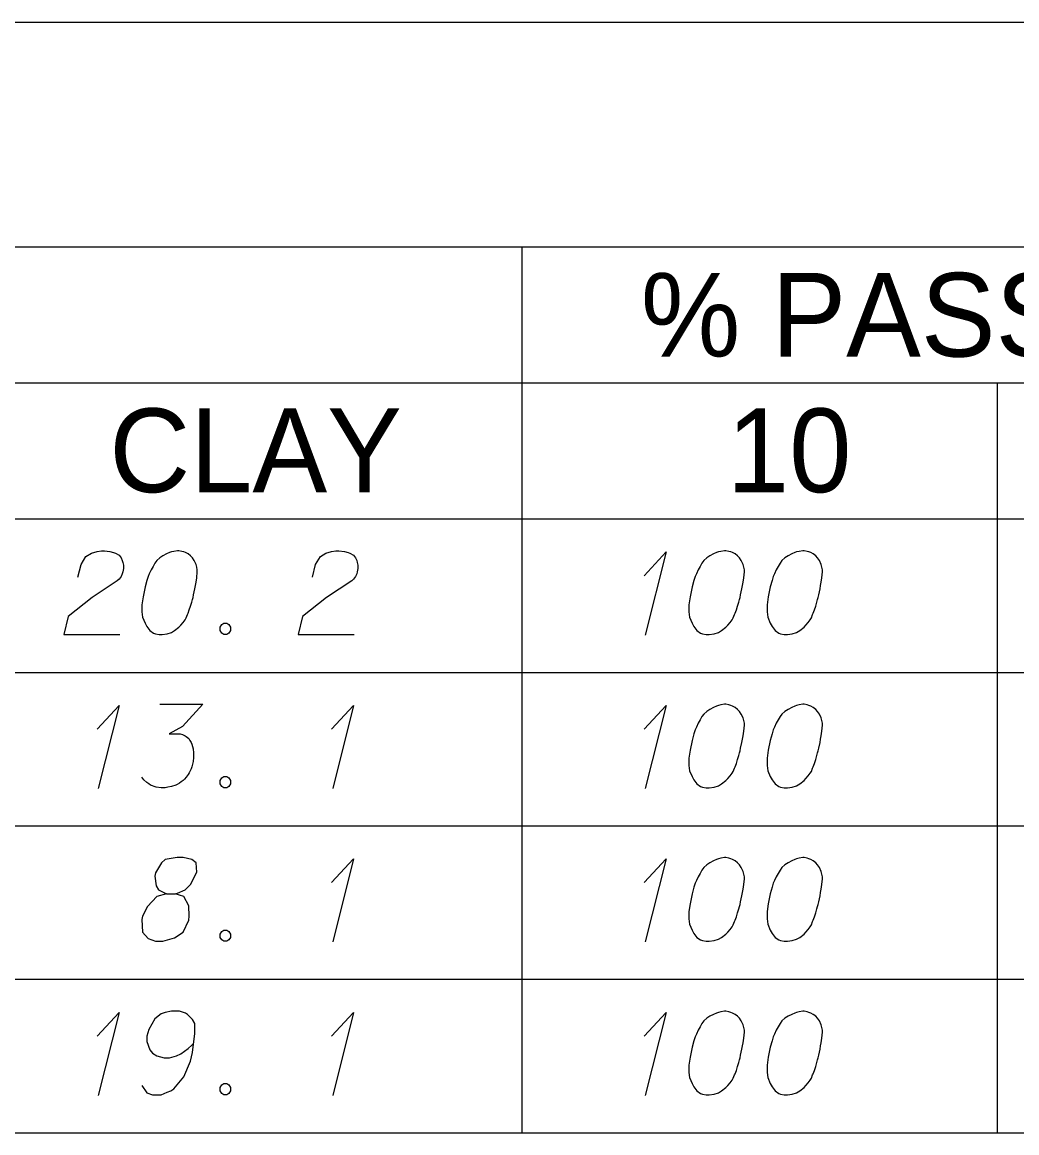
# Model space of a CAD drawing. Extents: x 2074207 to 2076812, y 516372 to 523312.
# Drawn here: x 2076621.5 to 2076678.5, y 520731.3 to 520795 of the extents above; entities that cross this region are included whole.
import ezdxf

# ---------------------------------------------------------------- set-up
doc = ezdxf.new("R2010")
doc.units = 0
for name, color, linetype in [('Prop DirtTable_ Soil Test Results - Outline (Major)', 7, 'Continuous'), ('Prop DirtTable_ Soil Test Results - Outline (Minor)', 7, 'Continuous'), ('Prop DirtTable_ Soil Test Results - Tx (Header - Small)', 7, 'Continuous'), ('Prop DirtTable_ Soil Test Results - Tx (Sample Data)', 7, 'Continuous')]:
    doc.layers.add(name, color=color, linetype=linetype)

msp = doc.modelspace()

# ---------------------------------------------------------------- linework, layer by layer
at = {"layer": 'Prop DirtTable_ Soil Test Results - Outline (Major)'}
for p, q in [((2076260.609, 520795.034), (2076811.903, 520795.034)), ((2076260.609, 520766.549), (2076811.903, 520766.549)), ((2076260.609, 520766.549), (2076811.903, 520766.549)), ((2076260.609, 520731.349), (2076811.903, 520731.349))]:
    msp.add_line(p, q, dxfattribs=at)
at = {"layer": 'Prop DirtTable_ Soil Test Results - Outline (Minor)'}
for p, q in [((2076260.609, 520782.149), (2076811.903, 520782.149)), ((2076650.154, 520782.149), (2076650.154, 520757.749)), ((2076526.074, 520774.349), (2076731.93, 520774.349)), ((2076677.413, 520774.349), (2076677.413, 520757.749)), ((2076260.609, 520757.749), (2076811.903, 520757.749)), ((2076260.609, 520757.749), (2076811.903, 520757.749)), ((2076650.154, 520757.749), (2076650.154, 520748.949)), ((2076677.413, 520757.749), (2076677.413, 520748.949)), ((2076260.609, 520748.949), (2076811.903, 520748.949)), ((2076260.609, 520748.949), (2076811.903, 520748.949)), ((2076650.154, 520748.949), (2076650.154, 520740.149)), ((2076677.413, 520748.949), (2076677.413, 520740.149)), ((2076260.609, 520740.149), (2076811.903, 520740.149)), ((2076260.609, 520740.149), (2076811.903, 520740.149)), ((2076650.154, 520740.149), (2076650.154, 520731.349)), ((2076677.413, 520740.149), (2076677.413, 520731.349)), ((2076260.609, 520731.349), (2076811.903, 520731.349))]:
    msp.add_line(p, q, dxfattribs=at)
at = {"layer": 'Prop DirtTable_ Soil Test Results - Tx (Sample Data)'}
for points in [[(2076624.713, 520763.218), (2076624.889, 520763.936), (2076625.172, 520764.39), (2076625.489, 520764.579), (2076625.807, 520764.692), (2076626.054, 520764.73), (2076626.23, 520764.73), (2076626.547, 520764.692), (2076626.759, 520764.617), (2076626.865, 520764.579), (2076627.077, 520764.465), (2076627.182, 520764.314), (2076627.253, 520764.163), (2076627.288, 520764.05), (2076627.323, 520763.899), (2076627.323, 520763.71), (2076627.288, 520763.521), (2076627.253, 520763.407), (2076627.182, 520763.256), (2076627.077, 520763.105), (2076626.971, 520762.991), (2076625.524, 520762.047), (2076624.149, 520760.95), (2076623.902, 520759.93), (2076627.112, 520759.93)], [(2076630.498, 520764.73), (2076630.428, 520764.73), (2076630.216, 520764.692), (2076630.075, 520764.654), (2076629.969, 520764.617), (2076629.793, 520764.541), (2076629.581, 520764.428), (2076629.405, 520764.314), (2076629.228, 520764.163), (2076629.123, 520764.012), (2076629.017, 520763.823), (2076628.911, 520763.634), (2076628.805, 520763.407), (2076628.735, 520763.256), (2076628.664, 520763.029), (2076628.558, 520762.651), (2076628.452, 520762.084), (2076628.382, 520761.631), (2076628.382, 520761.215), (2076628.417, 520760.913), (2076628.558, 520760.573), (2076628.664, 520760.384), (2076628.84, 520760.157), (2076629.052, 520760.006), (2076629.158, 520759.968), (2076629.369, 520759.93), (2076629.546, 520759.93), (2076629.828, 520759.968), (2076630.075, 520760.043), (2076630.251, 520760.157), (2076630.498, 520760.346), (2076630.604, 520760.459), (2076630.745, 520760.61), (2076630.851, 520760.762), (2076630.922, 520760.875), (2076630.992, 520761.064), (2076631.027, 520761.139), (2076631.098, 520761.328), (2076631.169, 520761.555), (2076631.239, 520761.782), (2076631.274, 520761.933), (2076631.31, 520762.047), (2076631.345, 520762.198), (2076631.415, 520762.538), (2076631.451, 520762.727), (2076631.486, 520762.916), (2076631.521, 520763.18), (2076631.557, 520763.521), (2076631.557, 520763.634), (2076631.521, 520763.785), (2076631.486, 520763.936), (2076631.38, 520764.163), (2076631.274, 520764.314), (2076631.169, 520764.428), (2076631.027, 520764.541), (2076630.886, 520764.617), (2076630.78, 520764.654), (2076630.675, 520764.692), (2076630.498, 520764.73)], [(2076638.153, 520763.218), (2076638.329, 520763.936), (2076638.612, 520764.39), (2076638.929, 520764.579), (2076639.247, 520764.692), (2076639.494, 520764.73), (2076639.67, 520764.73), (2076639.987, 520764.692), (2076640.199, 520764.617), (2076640.305, 520764.579), (2076640.517, 520764.465), (2076640.622, 520764.314), (2076640.693, 520764.163), (2076640.728, 520764.05), (2076640.763, 520763.899), (2076640.763, 520763.71), (2076640.728, 520763.521), (2076640.693, 520763.407), (2076640.622, 520763.256), (2076640.517, 520763.105), (2076640.411, 520762.991), (2076638.964, 520762.047), (2076637.589, 520760.95), (2076637.342, 520759.93), (2076640.552, 520759.93)], [(2076657.167, 520763.294), (2076658.437, 520764.654), (2076657.237, 520759.892)], [(2076661.858, 520764.73), (2076661.788, 520764.73), (2076661.576, 520764.692), (2076661.435, 520764.654), (2076661.329, 520764.617), (2076661.153, 520764.541), (2076660.941, 520764.428), (2076660.765, 520764.314), (2076660.588, 520764.163), (2076660.483, 520764.012), (2076660.377, 520763.823), (2076660.271, 520763.634), (2076660.165, 520763.407), (2076660.095, 520763.256), (2076660.024, 520763.029), (2076659.918, 520762.651), (2076659.812, 520762.084), (2076659.742, 520761.631), (2076659.742, 520761.215), (2076659.777, 520760.913), (2076659.918, 520760.573), (2076660.024, 520760.384), (2076660.2, 520760.157), (2076660.412, 520760.006), (2076660.518, 520759.968), (2076660.729, 520759.93), (2076660.906, 520759.93), (2076661.188, 520759.968), (2076661.435, 520760.043), (2076661.611, 520760.157), (2076661.858, 520760.346), (2076661.964, 520760.459), (2076662.105, 520760.61), (2076662.211, 520760.762), (2076662.282, 520760.875), (2076662.352, 520761.064), (2076662.387, 520761.139), (2076662.458, 520761.328), (2076662.529, 520761.555), (2076662.599, 520761.782), (2076662.634, 520761.933), (2076662.67, 520762.047), (2076662.705, 520762.198), (2076662.775, 520762.538), (2076662.811, 520762.727), (2076662.846, 520762.916), (2076662.881, 520763.18), (2076662.917, 520763.521), (2076662.917, 520763.634), (2076662.881, 520763.785), (2076662.846, 520763.936), (2076662.74, 520764.163), (2076662.634, 520764.314), (2076662.529, 520764.428), (2076662.387, 520764.541), (2076662.246, 520764.617), (2076662.14, 520764.654), (2076662.035, 520764.692), (2076661.858, 520764.73)], [(2076666.338, 520764.73), (2076666.268, 520764.73), (2076666.056, 520764.692), (2076665.915, 520764.654), (2076665.809, 520764.617), (2076665.633, 520764.541), (2076665.421, 520764.428), (2076665.245, 520764.314), (2076665.068, 520764.163), (2076664.963, 520764.012), (2076664.857, 520763.823), (2076664.751, 520763.634), (2076664.645, 520763.407), (2076664.575, 520763.256), (2076664.504, 520763.029), (2076664.398, 520762.651), (2076664.292, 520762.084), (2076664.222, 520761.631), (2076664.222, 520761.215), (2076664.257, 520760.913), (2076664.398, 520760.573), (2076664.504, 520760.384), (2076664.68, 520760.157), (2076664.892, 520760.006), (2076664.998, 520759.968), (2076665.209, 520759.93), (2076665.386, 520759.93), (2076665.668, 520759.968), (2076665.915, 520760.043), (2076666.091, 520760.157), (2076666.338, 520760.346), (2076666.444, 520760.459), (2076666.585, 520760.61), (2076666.691, 520760.762), (2076666.762, 520760.875), (2076666.832, 520761.064), (2076666.867, 520761.139), (2076666.938, 520761.328), (2076667.009, 520761.555), (2076667.079, 520761.782), (2076667.114, 520761.933), (2076667.15, 520762.047), (2076667.185, 520762.198), (2076667.255, 520762.538), (2076667.291, 520762.727), (2076667.326, 520762.916), (2076667.361, 520763.18), (2076667.397, 520763.521), (2076667.397, 520763.634), (2076667.361, 520763.785), (2076667.326, 520763.936), (2076667.22, 520764.163), (2076667.114, 520764.314), (2076667.009, 520764.428), (2076666.867, 520764.541), (2076666.726, 520764.617), (2076666.62, 520764.654), (2076666.515, 520764.692), (2076666.338, 520764.73)], [(2076633.073, 520760.573), (2076633.25, 520760.573), (2076633.356, 520760.497), (2076633.461, 520760.346), (2076633.461, 520760.157), (2076633.356, 520760.006), (2076633.25, 520759.93), (2076633.073, 520759.93), (2076632.968, 520760.006), (2076632.862, 520760.157), (2076632.862, 520760.346), (2076632.968, 520760.497), (2076633.073, 520760.573)], [(2076625.807, 520754.494), (2076627.077, 520755.854), (2076625.877, 520751.092)], [(2076629.405, 520755.93), (2076631.874, 520755.93), (2076630.71, 520754.645), (2076629.934, 520754.229), (2076630.569, 520754.229), (2076630.71, 520754.191), (2076630.78, 520754.154), (2076630.851, 520754.116), (2076630.922, 520754.078), (2076631.063, 520753.965), (2076631.133, 520753.851), (2076631.204, 520753.738), (2076631.239, 520753.625), (2076631.31, 520753.36), (2076631.345, 520753.133), (2076631.345, 520753.02), (2076631.345, 520752.869), (2076631.31, 520752.642), (2076631.274, 520752.491), (2076631.239, 520752.339), (2076631.204, 520752.226), (2076631.169, 520752.15), (2076631.133, 520752.075), (2076631.098, 520751.999), (2076631.027, 520751.886), (2076630.922, 520751.735), (2076630.816, 520751.621), (2076630.745, 520751.546), (2076630.639, 520751.47), (2076630.534, 520751.395), (2076630.392, 520751.319), (2076630.322, 520751.281), (2076630.075, 520751.206), (2076629.863, 520751.168), (2076629.722, 520751.13), (2076629.475, 520751.13), (2076629.193, 520751.168), (2076629.087, 520751.206), (2076628.981, 520751.243), (2076628.876, 520751.281), (2076628.77, 520751.357), (2076628.664, 520751.432), (2076628.488, 520751.584), (2076628.382, 520751.735)], [(2076639.247, 520754.494), (2076640.517, 520755.854), (2076639.317, 520751.092)], [(2076657.167, 520754.494), (2076658.437, 520755.854), (2076657.237, 520751.092)], [(2076661.858, 520755.93), (2076661.788, 520755.93), (2076661.576, 520755.892), (2076661.435, 520755.854), (2076661.329, 520755.817), (2076661.153, 520755.741), (2076660.941, 520755.628), (2076660.765, 520755.514), (2076660.588, 520755.363), (2076660.483, 520755.212), (2076660.377, 520755.023), (2076660.271, 520754.834), (2076660.165, 520754.607), (2076660.095, 520754.456), (2076660.024, 520754.229), (2076659.918, 520753.851), (2076659.812, 520753.284), (2076659.742, 520752.831), (2076659.742, 520752.415), (2076659.777, 520752.113), (2076659.918, 520751.773), (2076660.024, 520751.584), (2076660.2, 520751.357), (2076660.412, 520751.206), (2076660.518, 520751.168), (2076660.729, 520751.13), (2076660.906, 520751.13), (2076661.188, 520751.168), (2076661.435, 520751.243), (2076661.611, 520751.357), (2076661.858, 520751.546), (2076661.964, 520751.659), (2076662.105, 520751.81), (2076662.211, 520751.962), (2076662.282, 520752.075), (2076662.352, 520752.264), (2076662.387, 520752.339), (2076662.458, 520752.528), (2076662.529, 520752.755), (2076662.599, 520752.982), (2076662.634, 520753.133), (2076662.67, 520753.247), (2076662.705, 520753.398), (2076662.775, 520753.738), (2076662.811, 520753.927), (2076662.846, 520754.116), (2076662.881, 520754.38), (2076662.917, 520754.721), (2076662.917, 520754.834), (2076662.881, 520754.985), (2076662.846, 520755.136), (2076662.74, 520755.363), (2076662.634, 520755.514), (2076662.529, 520755.628), (2076662.387, 520755.741), (2076662.246, 520755.817), (2076662.14, 520755.854), (2076662.035, 520755.892), (2076661.858, 520755.93)], [(2076666.338, 520755.93), (2076666.268, 520755.93), (2076666.056, 520755.892), (2076665.915, 520755.854), (2076665.809, 520755.817), (2076665.633, 520755.741), (2076665.421, 520755.628), (2076665.245, 520755.514), (2076665.068, 520755.363), (2076664.963, 520755.212), (2076664.857, 520755.023), (2076664.751, 520754.834), (2076664.645, 520754.607), (2076664.575, 520754.456), (2076664.504, 520754.229), (2076664.398, 520753.851), (2076664.292, 520753.284), (2076664.222, 520752.831), (2076664.222, 520752.415), (2076664.257, 520752.113), (2076664.398, 520751.773), (2076664.504, 520751.584), (2076664.68, 520751.357), (2076664.892, 520751.206), (2076664.998, 520751.168), (2076665.209, 520751.13), (2076665.386, 520751.13), (2076665.668, 520751.168), (2076665.915, 520751.243), (2076666.091, 520751.357), (2076666.338, 520751.546), (2076666.444, 520751.659), (2076666.585, 520751.81), (2076666.691, 520751.962), (2076666.762, 520752.075), (2076666.832, 520752.264), (2076666.867, 520752.339), (2076666.938, 520752.528), (2076667.009, 520752.755), (2076667.079, 520752.982), (2076667.114, 520753.133), (2076667.15, 520753.247), (2076667.185, 520753.398), (2076667.255, 520753.738), (2076667.291, 520753.927), (2076667.326, 520754.116), (2076667.361, 520754.38), (2076667.397, 520754.721), (2076667.397, 520754.834), (2076667.361, 520754.985), (2076667.326, 520755.136), (2076667.22, 520755.363), (2076667.114, 520755.514), (2076667.009, 520755.628), (2076666.867, 520755.741), (2076666.726, 520755.817), (2076666.62, 520755.854), (2076666.515, 520755.892), (2076666.338, 520755.93)], [(2076633.073, 520751.773), (2076633.25, 520751.773), (2076633.356, 520751.697), (2076633.461, 520751.546), (2076633.461, 520751.357), (2076633.356, 520751.206), (2076633.25, 520751.13), (2076633.073, 520751.13), (2076632.968, 520751.206), (2076632.862, 520751.357), (2076632.862, 520751.546), (2076632.968, 520751.697), (2076633.073, 520751.773)], [(2076629.793, 520745.051), (2076630.287, 520745.051), (2076630.428, 520745.089), (2076630.851, 520745.278), (2076631.169, 520745.58), (2076631.521, 520746.299), (2076631.486, 520746.828), (2076631.239, 520747.017), (2076630.745, 520747.13), (2076630.392, 520747.13), (2076629.722, 520747.017), (2076629.511, 520746.828), (2076629.158, 520746.261), (2076629.123, 520746.072), (2076629.193, 520745.505), (2076629.334, 520745.278), (2076629.793, 520745.051), (2076629.228, 520744.9), (2076628.699, 520744.333), (2076628.417, 520743.766), (2076628.382, 520743.577), (2076628.417, 520742.859), (2076628.735, 520742.481), (2076629.158, 520742.33), (2076629.581, 520742.33), (2076630.251, 520742.519), (2076630.745, 520742.859), (2076631.063, 520743.539), (2076631.098, 520743.766), (2076631.063, 520744.371), (2076630.78, 520744.9), (2076630.287, 520745.051)], [(2076639.247, 520745.694), (2076640.517, 520747.054), (2076639.317, 520742.292)], [(2076657.167, 520745.694), (2076658.437, 520747.054), (2076657.237, 520742.292)], [(2076661.858, 520747.13), (2076661.788, 520747.13), (2076661.576, 520747.092), (2076661.435, 520747.054), (2076661.329, 520747.017), (2076661.153, 520746.941), (2076660.941, 520746.828), (2076660.765, 520746.714), (2076660.588, 520746.563), (2076660.483, 520746.412), (2076660.377, 520746.223), (2076660.271, 520746.034), (2076660.165, 520745.807), (2076660.095, 520745.656), (2076660.024, 520745.429), (2076659.918, 520745.051), (2076659.812, 520744.484), (2076659.742, 520744.031), (2076659.742, 520743.615), (2076659.777, 520743.313), (2076659.918, 520742.973), (2076660.024, 520742.784), (2076660.2, 520742.557), (2076660.412, 520742.406), (2076660.518, 520742.368), (2076660.729, 520742.33), (2076660.906, 520742.33), (2076661.188, 520742.368), (2076661.435, 520742.443), (2076661.611, 520742.557), (2076661.858, 520742.746), (2076661.964, 520742.859), (2076662.105, 520743.01), (2076662.211, 520743.162), (2076662.282, 520743.275), (2076662.352, 520743.464), (2076662.387, 520743.539), (2076662.458, 520743.728), (2076662.529, 520743.955), (2076662.599, 520744.182), (2076662.634, 520744.333), (2076662.67, 520744.447), (2076662.705, 520744.598), (2076662.775, 520744.938), (2076662.811, 520745.127), (2076662.846, 520745.316), (2076662.881, 520745.58), (2076662.917, 520745.921), (2076662.917, 520746.034), (2076662.881, 520746.185), (2076662.846, 520746.336), (2076662.74, 520746.563), (2076662.634, 520746.714), (2076662.529, 520746.828), (2076662.387, 520746.941), (2076662.246, 520747.017), (2076662.14, 520747.054), (2076662.035, 520747.092), (2076661.858, 520747.13)], [(2076666.338, 520747.13), (2076666.268, 520747.13), (2076666.056, 520747.092), (2076665.915, 520747.054), (2076665.809, 520747.017), (2076665.633, 520746.941), (2076665.421, 520746.828), (2076665.245, 520746.714), (2076665.068, 520746.563), (2076664.963, 520746.412), (2076664.857, 520746.223), (2076664.751, 520746.034), (2076664.645, 520745.807), (2076664.575, 520745.656), (2076664.504, 520745.429), (2076664.398, 520745.051), (2076664.292, 520744.484), (2076664.222, 520744.031), (2076664.222, 520743.615), (2076664.257, 520743.313), (2076664.398, 520742.973), (2076664.504, 520742.784), (2076664.68, 520742.557), (2076664.892, 520742.406), (2076664.998, 520742.368), (2076665.209, 520742.33), (2076665.386, 520742.33), (2076665.668, 520742.368), (2076665.915, 520742.443), (2076666.091, 520742.557), (2076666.338, 520742.746), (2076666.444, 520742.859), (2076666.585, 520743.01), (2076666.691, 520743.162), (2076666.762, 520743.275), (2076666.832, 520743.464), (2076666.867, 520743.539), (2076666.938, 520743.728), (2076667.009, 520743.955), (2076667.079, 520744.182), (2076667.114, 520744.333), (2076667.15, 520744.447), (2076667.185, 520744.598), (2076667.255, 520744.938), (2076667.291, 520745.127), (2076667.326, 520745.316), (2076667.361, 520745.58), (2076667.397, 520745.921), (2076667.397, 520746.034), (2076667.361, 520746.185), (2076667.326, 520746.336), (2076667.22, 520746.563), (2076667.114, 520746.714), (2076667.009, 520746.828), (2076666.867, 520746.941), (2076666.726, 520747.017), (2076666.62, 520747.054), (2076666.515, 520747.092), (2076666.338, 520747.13)], [(2076633.073, 520742.973), (2076633.25, 520742.973), (2076633.356, 520742.897), (2076633.461, 520742.746), (2076633.461, 520742.557), (2076633.356, 520742.406), (2076633.25, 520742.33), (2076633.073, 520742.33), (2076632.968, 520742.406), (2076632.862, 520742.557), (2076632.862, 520742.746), (2076632.968, 520742.897), (2076633.073, 520742.973)], [(2076625.807, 520736.894), (2076627.077, 520738.254), (2076625.877, 520733.492)], [(2076628.382, 520734.059), (2076628.664, 520733.643), (2076628.981, 520733.53), (2076629.475, 520733.53), (2076629.828, 520733.681), (2076630.04, 520733.757), (2076630.216, 520733.87), (2076630.78, 520734.55), (2076631.169, 520735.458), (2076631.274, 520735.949), (2076631.415, 520737.045), (2076631.415, 520737.612), (2076631.274, 520737.839), (2076630.992, 520738.141), (2076630.886, 520738.217), (2076630.534, 520738.33), (2076630.075, 520738.33), (2076629.722, 520738.254), (2076629.475, 520738.179), (2076629.123, 520737.876), (2076628.77, 520737.272), (2076628.664, 520736.894), (2076628.664, 520736.591), (2076628.84, 520736.1), (2076628.981, 520735.911), (2076629.228, 520735.76), (2076629.652, 520735.647), (2076629.969, 520735.647), (2076630.357, 520735.76), (2076630.604, 520735.873), (2076631.027, 520736.176), (2076631.239, 520736.365), (2076631.345, 520736.478)], [(2076639.247, 520736.894), (2076640.517, 520738.254), (2076639.317, 520733.492)], [(2076657.167, 520736.894), (2076658.437, 520738.254), (2076657.237, 520733.492)], [(2076661.858, 520738.33), (2076661.788, 520738.33), (2076661.576, 520738.292), (2076661.435, 520738.254), (2076661.329, 520738.217), (2076661.153, 520738.141), (2076660.941, 520738.028), (2076660.765, 520737.914), (2076660.588, 520737.763), (2076660.483, 520737.612), (2076660.377, 520737.423), (2076660.271, 520737.234), (2076660.165, 520737.007), (2076660.095, 520736.856), (2076660.024, 520736.629), (2076659.918, 520736.251), (2076659.812, 520735.684), (2076659.742, 520735.231), (2076659.742, 520734.815), (2076659.777, 520734.513), (2076659.918, 520734.173), (2076660.024, 520733.984), (2076660.2, 520733.757), (2076660.412, 520733.606), (2076660.518, 520733.568), (2076660.729, 520733.53), (2076660.906, 520733.53), (2076661.188, 520733.568), (2076661.435, 520733.643), (2076661.611, 520733.757), (2076661.858, 520733.946), (2076661.964, 520734.059), (2076662.105, 520734.21), (2076662.211, 520734.362), (2076662.282, 520734.475), (2076662.352, 520734.664), (2076662.387, 520734.739), (2076662.458, 520734.928), (2076662.529, 520735.155), (2076662.599, 520735.382), (2076662.634, 520735.533), (2076662.67, 520735.647), (2076662.705, 520735.798), (2076662.775, 520736.138), (2076662.811, 520736.327), (2076662.846, 520736.516), (2076662.881, 520736.78), (2076662.917, 520737.121), (2076662.917, 520737.234), (2076662.881, 520737.385), (2076662.846, 520737.536), (2076662.74, 520737.763), (2076662.634, 520737.914), (2076662.529, 520738.028), (2076662.387, 520738.141), (2076662.246, 520738.217), (2076662.14, 520738.254), (2076662.035, 520738.292), (2076661.858, 520738.33)], [(2076666.338, 520738.33), (2076666.268, 520738.33), (2076666.056, 520738.292), (2076665.915, 520738.254), (2076665.809, 520738.217), (2076665.633, 520738.141), (2076665.421, 520738.028), (2076665.245, 520737.914), (2076665.068, 520737.763), (2076664.963, 520737.612), (2076664.857, 520737.423), (2076664.751, 520737.234), (2076664.645, 520737.007), (2076664.575, 520736.856), (2076664.504, 520736.629), (2076664.398, 520736.251), (2076664.292, 520735.684), (2076664.222, 520735.231), (2076664.222, 520734.815), (2076664.257, 520734.513), (2076664.398, 520734.173), (2076664.504, 520733.984), (2076664.68, 520733.757), (2076664.892, 520733.606), (2076664.998, 520733.568), (2076665.209, 520733.53), (2076665.386, 520733.53), (2076665.668, 520733.568), (2076665.915, 520733.643), (2076666.091, 520733.757), (2076666.338, 520733.946), (2076666.444, 520734.059), (2076666.585, 520734.21), (2076666.691, 520734.362), (2076666.762, 520734.475), (2076666.832, 520734.664), (2076666.867, 520734.739), (2076666.938, 520734.928), (2076667.009, 520735.155), (2076667.079, 520735.382), (2076667.114, 520735.533), (2076667.15, 520735.647), (2076667.185, 520735.798), (2076667.255, 520736.138), (2076667.291, 520736.327), (2076667.326, 520736.516), (2076667.361, 520736.78), (2076667.397, 520737.121), (2076667.397, 520737.234), (2076667.361, 520737.385), (2076667.326, 520737.536), (2076667.22, 520737.763), (2076667.114, 520737.914), (2076667.009, 520738.028), (2076666.867, 520738.141), (2076666.726, 520738.217), (2076666.62, 520738.254), (2076666.515, 520738.292), (2076666.338, 520738.33)], [(2076633.073, 520734.173), (2076633.25, 520734.173), (2076633.356, 520734.097), (2076633.461, 520733.946), (2076633.461, 520733.757), (2076633.356, 520733.606), (2076633.25, 520733.53), (2076633.073, 520733.53), (2076632.968, 520733.606), (2076632.862, 520733.757), (2076632.862, 520733.946), (2076632.968, 520734.097), (2076633.073, 520734.173)]]:
    msp.add_lwpolyline(points, dxfattribs=at)

# ---------------------------------------------------------------- texts
at = {"layer": 'Prop DirtTable_ Soil Test Results - Tx (Header - Small)'}
for s, height, p in [('% PASSING (SIEVES)', 4.79998, (2076656.984, 520775.859)), ('CLAY', 4.8, (2076626.513, 520768.084)), ('10', 4.8, (2076661.92, 520768.084))]:
    msp.add_text(s, height=height, dxfattribs=at).set_placement(p)

doc.saveas('drawing.dxf')
